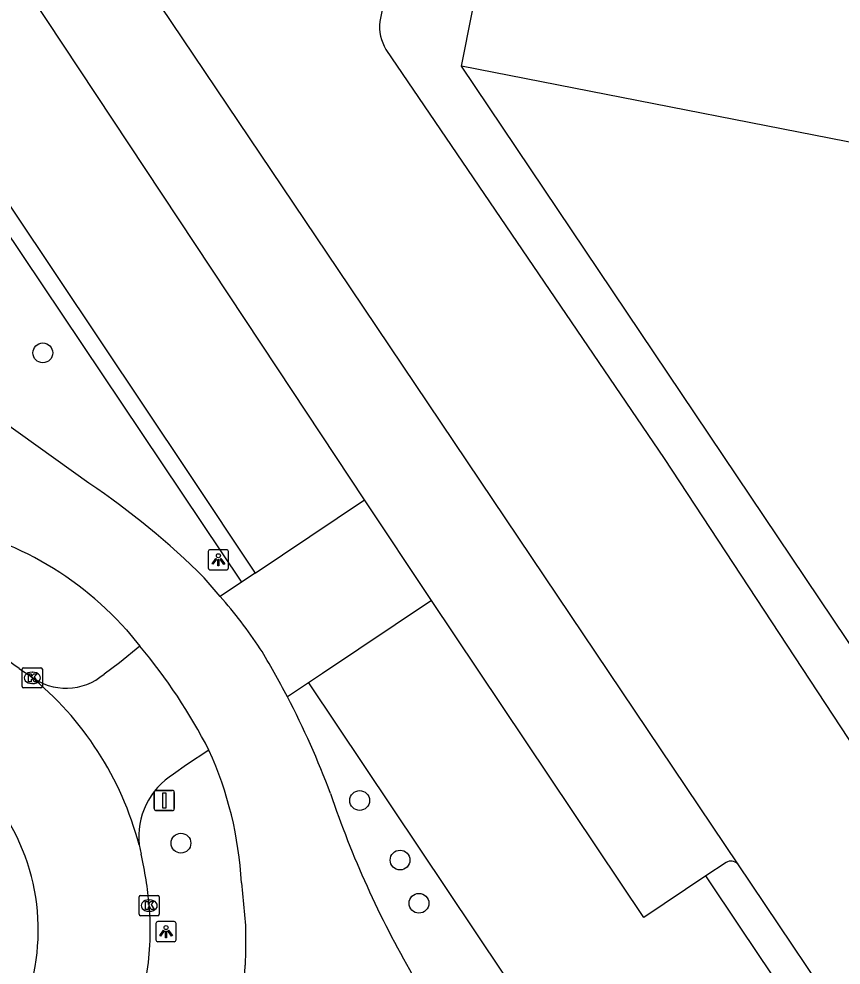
# Model space of a CAD drawing. Extents: x 158797 to 159887, y 384318 to 385255.
# Drawn here: x 159352.35 to 159393.01, y 384538.45 to 384585.25 of the extents above; entities that cross this region are included whole.
import ezdxf

# ---------------------------------------------------------------- set-up
doc = ezdxf.new("R2010")
doc.units = 0
for name, color, linetype in [('IMGEO_Berm_groen', 7, 'Continuous'), ('IMGEO_Boom', 7, 'Continuous'), ('IMGEO_Fietspad_gesloten', 7, 'Continuous'), ('IMGEO_Groenvoorziening', 7, 'Continuous'), ('IMGEO_Hek', 7, 'Continuous'), ('IMGEO_Kolk', 7, 'Continuous'), ('IMGEO_Lichtpunt', 7, 'Continuous'), ('IMGEO_Pand', 7, 'Continuous'), ('IMGEO_Parkeervlak_open', 7, 'Continuous'), ('IMGEO_Rijbaan_lokaal_gesloten', 7, 'Continuous'), ('IMGEO_Rijbaan_lokaal_open', 7, 'Continuous'), ('IMGEO_Verkeersbordpaal', 7, 'Continuous'), ('IMGEO_Voetpad_open', 7, 'Continuous')]:
    doc.layers.add(name, color=color, linetype=linetype)

msp = doc.modelspace()

# ---------------------------------------------------------------- linework, layer by layer
at = {"layer": 'IMGEO_Berm_groen'}
msp.add_lwpolyline([(159327.44, 384612.577), (159347.62, 384582.396), (159360.749, 384562.76), (159364.038, 384557.841)], dxfattribs=at)
at = {"layer": 'IMGEO_Boom'}
for centre in [(159353.537, 384568.73), (159369.202, 384546.589), (159360.363, 384544.478), (159371.199, 384543.642), (159372.135, 384541.505)]:
    msp.add_circle(centre, 0.489, dxfattribs=at)
at = {"layer": 'IMGEO_Fietspad_gesloten'}
for points in [[(159355.818, 384562.282), (159351.555, 384565.335)], [(159362.312, 384556.684), (159361.521, 384557.604)], [(159357.669, 384555.026), (159358.331, 384554.225)], [(159363.354, 384542.522), (159363.555, 384540.401), (159363.555, 384539.144), (159363.545, 384538.448)]]:
    msp.add_lwpolyline(points, dxfattribs=at)
for centre, radius, start, end in [((159334.123, 384530.018), 38.88, 45.1958, 56.0822), ((159345.485, 384544.236), 16.275, 41.5272, 82.451), ((159328.607, 384532.363), 41.776, 20.4179, 27.5961), ((159345.242, 384541.565), 18.137, 3.0233, 24.4559), ((159414.861, 384562.829), 49.711, 198.644, 210.0246), ((159347.032, 384538.823), 16.518, 337.0161, 358.7003)]:
    msp.add_arc(centre, radius, start, end, dxfattribs=at)
at = {"layer": 'IMGEO_Groenvoorziening'}
msp.add_lwpolyline([(159366.678, 384552.417), (159460.06, 384412.839), (159464.739, 384416.517)], dxfattribs=at)
at = {"layer": 'IMGEO_Hek'}
for points in [[(159274.5, 384690.739), (159278.929, 384692.559), (159288.519, 384672.14), (159291.739, 384666.179), (159295.6, 384658.09), (159296.39, 384657.309), (159363.352, 384557.381)], [(159366.678, 384552.417), (159460.06, 384412.839), (159470.947, 384421.199)]]:
    msp.add_lwpolyline(points, dxfattribs=at)
at = {"layer": 'IMGEO_Kolk'}
for p, q in [((159352.513, 384552.228), (159352.513, 384553.08)), ((159352.588, 384553.154), (159353.44, 384553.154)), ((159353.001, 384552.934), (159353.026, 384552.934)), ((159353.514, 384553.08), (159353.514, 384552.228)), ((159353.44, 384552.154), (159352.588, 384552.154)), ((159353.024, 384552.374), (159352.999, 384552.374)), ((159358.295, 384540.965), (159358.295, 384541.817)), ((159358.37, 384541.891), (159359.222, 384541.891)), ((159359.296, 384541.817), (159359.296, 384540.965)), ((159358.783, 384541.671), (159358.808, 384541.671)), ((159359.222, 384540.891), (159358.37, 384540.891)), ((159358.806, 384541.111), (159358.781, 384541.111))]:
    msp.add_line(p, q, dxfattribs=at)
for points in [[(159352.513, 384552.228), (159352.513, 384553.08)], [(159352.588, 384553.154), (159353.44, 384553.154)], [(159353.514, 384553.08), (159353.514, 384552.228)], [(159352.834, 384552.854), (159352.957, 384552.854), (159352.957, 384552.703), (159353.087, 384552.854), (159353.251, 384552.854), (159353.105, 384552.703), (159353.258, 384552.454), (159353.106, 384552.454), (159353.021, 384552.618), (159352.957, 384552.551), (159352.957, 384552.454), (159352.834, 384552.454), (159352.834, 384552.854)], [(159353.44, 384552.154), (159352.588, 384552.154)], [(159358.295, 384540.965), (159358.295, 384541.817)], [(159358.37, 384541.891), (159359.222, 384541.891)], [(159359.296, 384541.817), (159359.296, 384540.965)], [(159358.616, 384541.591), (159358.739, 384541.591), (159358.739, 384541.44), (159358.869, 384541.591), (159359.033, 384541.591), (159358.887, 384541.44), (159359.04, 384541.191), (159358.888, 384541.191), (159358.803, 384541.355), (159358.739, 384541.288), (159358.739, 384541.191), (159358.616, 384541.191), (159358.616, 384541.591)], [(159359.222, 384540.891), (159358.37, 384540.891)]]:
    msp.add_lwpolyline(points, dxfattribs=at)
for centre, start, end in [((159352.59, 384553.078), 91.552, 178.448), ((159352.59, 384553.078), 91.552, 178.448), ((159353.438, 384553.078), 1.552, 88.448), ((159353.438, 384553.078), 1.552, 88.448), ((159352.59, 384552.23), 181.552, 268.448), ((159352.59, 384552.23), 181.552, 268.448), ((159353.438, 384552.23), 271.552, 358.448), ((159353.438, 384552.23), 271.552, 358.448), ((159358.372, 384541.815), 91.552, 178.448), ((159358.372, 384541.815), 91.552, 178.448), ((159359.22, 384541.815), 1.552, 88.448), ((159359.22, 384541.815), 1.552, 88.448), ((159358.372, 384540.967), 181.552, 268.448), ((159358.372, 384540.967), 181.552, 268.448), ((159359.22, 384540.967), 271.552, 358.448), ((159359.22, 384540.967), 271.552, 358.448)]:
    msp.add_arc(centre, 0.0765, start, end, dxfattribs=at)
for centre, major_axis, ratio, start_param, end_param in [((159353, 384552.654), (-0.387, 0.002), 0.722429, 4.712389, 7.853982), ((159353.025, 384552.654), (-0.39, 0.002), 0.717154, 1.570796, 4.712389), ((159358.782, 384541.391), (-0.387, 0.002), 0.722429, 4.712389, 7.853982), ((159358.807, 384541.391), (-0.39, 0.002), 0.717154, 1.570796, 4.712389)]:
    msp.add_ellipse(centre, major_axis=major_axis, ratio=ratio, start_param=start_param, end_param=end_param, dxfattribs=at)
at = {"layer": 'IMGEO_Lichtpunt'}
for p, q in [((159361.717, 384558.897), (159361.717, 384558.09)), ((159361.717, 384558.897), (159361.717, 384558.09)), ((159362.619, 384558.992), (159361.811, 384558.992)), ((159362.619, 384558.992), (159361.811, 384558.992)), ((159362.713, 384558.09), (159362.713, 384558.897)), ((159362.713, 384558.09), (159362.713, 384558.897)), ((159361.811, 384557.996), (159362.619, 384557.996)), ((159361.811, 384557.996), (159362.619, 384557.996)), ((159359.13, 384540.507), (159359.13, 384539.7)), ((159359.13, 384540.507), (159359.13, 384539.7)), ((159360.032, 384540.602), (159359.224, 384540.602)), ((159360.032, 384540.602), (159359.224, 384540.602)), ((159360.126, 384539.7), (159360.126, 384540.507)), ((159360.126, 384539.7), (159360.126, 384540.507)), ((159359.224, 384539.606), (159360.032, 384539.606)), ((159359.224, 384539.606), (159360.032, 384539.606))]:
    msp.add_line(p, q, dxfattribs=at)
for points in [[(159362.091, 384558.561), (159362.13, 384558.533), (159361.942, 384558.271), (159361.904, 384558.298), (159362.091, 384558.561)], [(159362.303, 384558.533), (159362.341, 384558.56), (159362.528, 384558.298), (159362.489, 384558.27), (159362.303, 384558.533)], [(159362.193, 384558.513), (159362.24, 384558.513), (159362.24, 384558.191), (159362.193, 384558.191), (159362.193, 384558.513)], [(159359.504, 384540.171), (159359.543, 384540.143), (159359.355, 384539.881), (159359.317, 384539.908), (159359.504, 384540.171)], [(159359.606, 384540.123), (159359.653, 384540.123), (159359.653, 384539.801), (159359.606, 384539.801), (159359.606, 384540.123)], [(159359.716, 384540.143), (159359.754, 384540.17), (159359.941, 384539.908), (159359.902, 384539.88), (159359.716, 384540.143)]]:
    msp.add_lwpolyline(points, dxfattribs=at)
for centre in [(159362.216, 384558.695), (159359.629, 384540.305)]:
    msp.add_circle(centre, 0.0994, dxfattribs=at)
for centre, start, end in [((159361.811, 384558.897), 90, 180), ((159361.811, 384558.897), 90, 180), ((159362.619, 384558.897), 0, 90), ((159362.619, 384558.897), 0, 90), ((159361.811, 384558.09), 180, 270), ((159361.811, 384558.09), 180, 270), ((159362.619, 384558.09), 270, 0), ((159362.619, 384558.09), 270, 360), ((159359.224, 384540.507), 90, 180), ((159359.224, 384540.507), 90, 180), ((159360.032, 384540.507), 0, 90), ((159360.032, 384540.507), 0, 90), ((159359.224, 384539.7), 180, 270), ((159359.224, 384539.7), 180, 270), ((159360.032, 384539.7), 270, 0), ((159360.032, 384539.7), 270, 360)]:
    msp.add_arc(centre, 0.0946, start, end, dxfattribs=at)
at = {"layer": 'IMGEO_Pand'}
for points in [[(159374.239, 384582.909), (159396.73, 384696.179), (159400, 384695.53), (159400.059, 384695.84), (159400.559, 384695.75), (159401.179, 384698.909), (159400.679, 384699.01), (159400.779, 384699.51), (159397.82, 384700.099), (159407.705, 384750), (159416.72, 384795.51), (159419.709, 384794.919), (159419.799, 384795.409), (159420.2, 384795.33), (159421.51, 384801.88), (159421.119, 384801.96), (159421.19, 384802.349)], [(159393.959, 384553.549), (159398.809, 384578.09), (159374.239, 384582.909)]]:
    msp.add_lwpolyline(points, dxfattribs=at)
at = {"layer": 'IMGEO_Parkeervlak_open'}
for points in [[(159369.445, 384561.464), (159365.154, 384567.946), (159333.285, 384616.081), (159333.099, 384616.361), (159327.44, 384612.577)], [(159386.325, 384542.862), (159383.254, 384540.805), (159372.753, 384556.485)]]:
    msp.add_lwpolyline(points, dxfattribs=at)
at = {"layer": 'IMGEO_Rijbaan_lokaal_gesloten'}
for points in [[(159426.544, 384870.707), (159370.205, 384585.121)], [(159387.897, 384543.458), (159368.137, 384572.858), (159355.537, 384591.604), (159337.281, 384618.767), (159311.46, 384657.947)], [(159370.502, 384583.733), (159384.26, 384563.498), (159396.774, 384544.46)], [(159352.362, 384553.117), (159352.879, 384552.777)], [(159358.294, 384544.389), (159358.398, 384543.936)], [(159400.133, 384525.253), (159387.897, 384543.458)]]:
    msp.add_lwpolyline(points, dxfattribs=at)
for centre, radius, start, end in [((159372.333, 384584.851), 2.145, 172.7555, 211.4001), ((159342.689, 384540.103), 16.216, 53.3777, 89.3068), ((159342.786, 384540.32), 16.033, 14.7036, 50.9862), ((159342.733, 384540.182), 10.577, 311.143, 70.3202), ((159339.658, 384539.702), 19.213, 5.0444, 12.732), ((159344.786, 384540.187), 14.061, 350.7552, 4.9121)]:
    msp.add_arc(centre, radius, start, end, dxfattribs=at)
at = {"layer": 'IMGEO_Rijbaan_lokaal_open'}
for points in [[(159364.038, 384557.841), (159369.445, 384561.464)], [(159372.753, 384556.485), (159369.445, 384561.464)], [(159364.038, 384557.841), (159363.352, 384557.381), (159362.312, 384556.684)], [(159372.753, 384556.485), (159367.36, 384552.873), (159366.678, 384552.417)], [(159358.331, 384554.225), (159357.334, 384553.402), (159356.562, 384552.839)], [(159352.931, 384552.744), (159352.879, 384552.777)], [(159366.678, 384552.417), (159365.631, 384551.715)], [(159361.752, 384549.074), (159360.648, 384548.359), (159359.999, 384547.896)]]:
    msp.add_lwpolyline(points, dxfattribs=at)
for centre, radius, start, end in [((159343.138, 384540.004), 25.413, 33.6843, 41.021), ((159337.357, 384536.584), 27.407, 27.1125, 40.0672), ((159327.805, 384531.93), 42.688, 27.6113, 31.2866), ((159354.688, 384555.013), 2.87, 232.2421, 310.7554), ((159361.959, 384544.775), 3.686, 122.1333, 186.0114)]:
    msp.add_arc(centre, radius, start, end, dxfattribs=at)
at = {"layer": 'IMGEO_Verkeersbordpaal'}
for p, q in [((159359.048, 384546.189), (159359.048, 384546.989)), ((159359.048, 384546.989), (159359.048, 384546.189)), ((159359.148, 384547.089), (159359.938, 384547.089)), ((159359.938, 384547.089), (159359.148, 384547.089)), ((159360.038, 384546.989), (159360.038, 384546.189)), ((159360.038, 384546.189), (159360.038, 384546.989)), ((159359.938, 384546.089), (159359.148, 384546.089)), ((159359.148, 384546.089), (159359.938, 384546.089))]:
    msp.add_line(p, q, dxfattribs=at)
msp.add_lwpolyline([(159359.468, 384546.964), (159359.618, 384546.964), (159359.618, 384546.214), (159359.468, 384546.214), (159359.468, 384546.964)], dxfattribs=at)
for centre, start, end in [((159359.148, 384546.989), 90, 180), ((159359.148, 384546.989), 90, 180), ((159359.938, 384546.989), 0, 90), ((159359.938, 384546.989), 360, 90), ((159359.148, 384546.189), 180, 270), ((159359.148, 384546.189), 180, 270), ((159359.938, 384546.189), 270, 0), ((159359.938, 384546.189), 270, 0)]:
    msp.add_arc(centre, 0.1, start, end, dxfattribs=at)
at = {"layer": 'IMGEO_Voetpad_open'}
for points in [[(159393.959, 384553.549), (159374.239, 384582.909)], [(159387.316, 384543.526), (159386.325, 384542.862)], [(159397.583, 384523.645), (159394.683, 384528.244), (159395.691, 384528.88), (159388.055, 384540.28), (159386.325, 384542.862)]]:
    msp.add_lwpolyline(points, dxfattribs=at)
msp.add_arc((159387.56, 384543.092), 0.498, 47.3672, 119.2818, dxfattribs=at)

doc.saveas('drawing.dxf')
